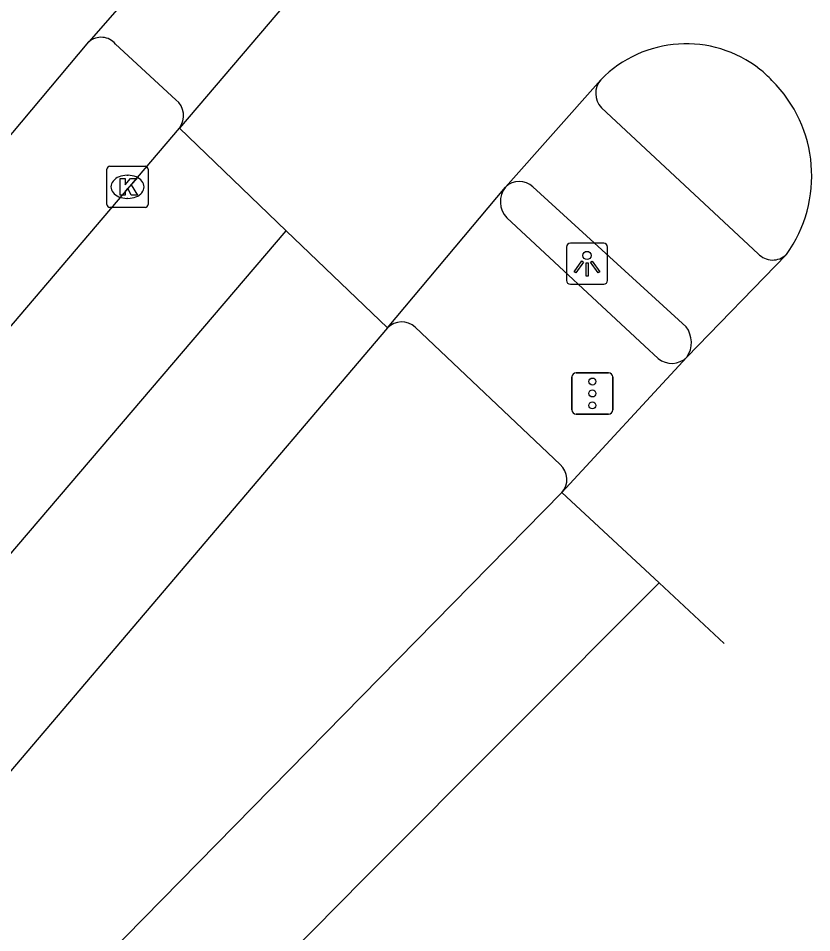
# Model space of a CAD drawing. Extents: x 159040 to 160094, y 381214 to 382518.
# Drawn here: x 159832.9 to 159852.14, y 381882.39 to 381904.57 of the extents above; entities that cross this region are included whole.
import ezdxf

# ---------------------------------------------------------------- set-up
doc = ezdxf.new("R2010")
doc.units = 0
for name, color, linetype in [('IMGEO_Fietspad_gesloten', 7, 'Continuous'), ('IMGEO_Kolk', 7, 'Continuous'), ('IMGEO_Lichtpunt', 7, 'Continuous'), ('IMGEO_Rijbaan_regionaal_gesloten', 7, 'Continuous'), ('IMGEO_Verkeersregelinstallatiepaal', 7, 'Continuous'), ('IMGEO_Voetpad_open', 7, 'Continuous')]:
    doc.layers.add(name, color=color, linetype=linetype)

msp = doc.modelspace()

# ---------------------------------------------------------------- linework, layer by layer
at = {"layer": 'IMGEO_Fietspad_gesloten'}
for points in [[(159837.348, 381907.14), (159834.614, 381904.005)], [(159607.377, 381657.444), (159619.167, 381669.166), (159626.019, 381676.247), (159694.686, 381750), (159745.746, 381805.265), (159767.026, 381828.298), (159776.532, 381838.557), (159790.971, 381854.296), (159805.539, 381870.374), (159816.536, 381882.828), (159825.133, 381893.111), (159830.877, 381899.559), (159834.614, 381904.005)], [(159847.04, 381902.404), (159850.842, 381898.864)], [(159849.096, 381897.09), (159845.38, 381900.489)]]:
    msp.add_lwpolyline(points, dxfattribs=at)
for centre, radius, start, end in [((159847.415, 381902.753), 0.513, 139.6181, 222.9055), ((159845.05, 381900.121), 0.494, 48.1504, 133.2219), ((159851.192, 381899.188), 0.477, 222.7594, 314.049), ((159848.592, 381896.712), 0.63, 325.5982, 36.8993)]:
    msp.add_arc(centre, radius, start, end, dxfattribs=at)
at = {"layer": 'IMGEO_Kolk'}
for p, q in [((159835.049, 381900.06), (159835.049, 381900.912)), ((159835.124, 381900.986), (159835.976, 381900.986)), ((159836.05, 381900.912), (159836.05, 381900.06)), ((159835.537, 381900.766), (159835.562, 381900.766)), ((159835.56, 381900.206), (159835.535, 381900.206)), ((159835.976, 381899.986), (159835.124, 381899.986))]:
    msp.add_line(p, q, dxfattribs=at)
for points in [[(159835.049, 381900.06), (159835.049, 381900.912)], [(159835.124, 381900.986), (159835.976, 381900.986)], [(159836.05, 381900.912), (159836.05, 381900.06)], [(159835.37, 381900.686), (159835.493, 381900.686), (159835.493, 381900.535), (159835.623, 381900.686), (159835.787, 381900.686), (159835.641, 381900.535), (159835.794, 381900.286), (159835.642, 381900.286), (159835.557, 381900.45), (159835.493, 381900.383), (159835.493, 381900.286), (159835.37, 381900.286), (159835.37, 381900.686)], [(159835.976, 381899.986), (159835.124, 381899.986)]]:
    msp.add_lwpolyline(points, dxfattribs=at)
for centre, start, end in [((159835.126, 381900.91), 91.552, 178.448), ((159835.126, 381900.91), 91.552, 178.448), ((159835.974, 381900.91), 1.552, 88.448), ((159835.974, 381900.91), 1.552, 88.448), ((159835.126, 381900.062), 181.552, 268.448), ((159835.126, 381900.062), 181.552, 268.448), ((159835.974, 381900.062), 271.552, 358.448), ((159835.974, 381900.062), 271.552, 358.448)]:
    msp.add_arc(centre, 0.0765, start, end, dxfattribs=at)
for centre, major_axis, ratio, start_param, end_param in [((159835.536, 381900.486), (-0.387, 0.002), 0.722429, 4.712389, 7.853982), ((159835.561, 381900.486), (-0.39, 0.002), 0.717154, 1.570796, 4.712389)]:
    msp.add_ellipse(centre, major_axis=major_axis, ratio=ratio, start_param=start_param, end_param=end_param, dxfattribs=at)
at = {"layer": 'IMGEO_Lichtpunt'}
for p, q in [((159846.193, 381899.024), (159846.193, 381898.217)), ((159846.193, 381899.024), (159846.193, 381898.217)), ((159847.095, 381899.119), (159846.287, 381899.119)), ((159847.095, 381899.119), (159846.287, 381899.119)), ((159847.189, 381898.217), (159847.189, 381899.024)), ((159847.189, 381898.217), (159847.189, 381899.024)), ((159846.287, 381898.123), (159847.095, 381898.123)), ((159846.287, 381898.123), (159847.095, 381898.123))]:
    msp.add_line(p, q, dxfattribs=at)
for points in [[(159846.567, 381898.688), (159846.606, 381898.66), (159846.418, 381898.398), (159846.38, 381898.425), (159846.567, 381898.688)], [(159846.669, 381898.64), (159846.716, 381898.64), (159846.716, 381898.318), (159846.669, 381898.318), (159846.669, 381898.64)], [(159846.779, 381898.66), (159846.817, 381898.687), (159847.004, 381898.425), (159846.965, 381898.397), (159846.779, 381898.66)]]:
    msp.add_lwpolyline(points, dxfattribs=at)
msp.add_circle((159846.692, 381898.822), 0.0994, dxfattribs=at)
for centre, start, end in [((159846.287, 381899.024), 90, 180), ((159846.287, 381899.024), 90, 180), ((159847.095, 381899.024), 0, 90), ((159847.095, 381899.024), 0, 90), ((159846.287, 381898.217), 180, 270), ((159846.287, 381898.217), 180, 270), ((159847.095, 381898.217), 270, 0), ((159847.095, 381898.217), 270, 360)]:
    msp.add_arc(centre, 0.0946, start, end, dxfattribs=at)
at = {"layer": 'IMGEO_Rijbaan_regionaal_gesloten'}
for points in [[(159839.614, 381905.211), (159836.808, 381901.913)], [(159844.712, 381900.481), (159847.025, 381903.085)], [(159820.196, 381882.394), (159836.808, 381901.913)], [(159836.808, 381901.913), (159839.399, 381899.421)], [(159841.852, 381897.063), (159844.712, 381900.481)], [(159550.989, 381587.747), (159574.896, 381611.663), (159586.667, 381624.085), (159600.138, 381638.3), (159630.229, 381670.866), (159648.315, 381690.343), (159678.405, 381722.986), (159710.343, 381757.399), (159745.744, 381795.892), (159750.398, 381800.912), (159785.146, 381838.389), (159826.472, 381884.273), (159839.399, 381899.421)], [(159839.399, 381899.421), (159841.852, 381897.063)], [(159851.524, 381898.845), (159849.112, 381896.356)], [(159841.852, 381897.063), (159823.914, 381875.971), (159819.971, 381871.423), (159815.888, 381866.888), (159752.856, 381798.613), (159599.558, 381632.564), (159592.645, 381625.218), (159589.007, 381621.449), (159578.07, 381610.115), (159553.466, 381585.359)], [(159849.112, 381896.356), (159846.08, 381893.069)], [(159818.75, 381865.231), (159846.08, 381893.069)], [(159846.08, 381893.069), (159848.438, 381890.878)], [(159848.438, 381890.878), (159841.294, 381883.714), (159836.299, 381878.654), (159825.096, 381867.14), (159813.854, 381855.44), (159804.953, 381846.093), (159793.887, 381834.382)], [(159848.438, 381890.878), (159850.015, 381889.413)]]:
    msp.add_lwpolyline(points, dxfattribs=at)
for centre, radius, start, end in [((159849.094, 381901.06), 2.895, 51.7941, 135.6192), ((159849.046, 381901.063), 2.923, 43.2712, 51.0317), ((159848.88, 381900.751), 3.26, 324.2215, 45.2586)]:
    msp.add_arc(centre, radius, start, end, dxfattribs=at)
at = {"layer": 'IMGEO_Verkeersregelinstallatiepaal'}
for p, q in [((159846.426, 381895.974), (159847.216, 381895.974)), ((159847.216, 381895.974), (159846.426, 381895.974)), ((159846.326, 381895.074), (159846.326, 381895.874)), ((159846.326, 381895.874), (159846.326, 381895.074)), ((159847.316, 381895.874), (159847.316, 381895.074)), ((159847.316, 381895.074), (159847.316, 381895.874)), ((159847.216, 381894.974), (159846.426, 381894.974)), ((159846.426, 381894.974), (159847.216, 381894.974))]:
    msp.add_line(p, q, dxfattribs=at)
for centre in [(159846.821, 381895.764), (159846.821, 381895.474), (159846.821, 381895.184)]:
    msp.add_circle(centre, 0.085, dxfattribs=at)
for centre, start, end in [((159846.426, 381895.874), 90, 180), ((159846.426, 381895.874), 90, 180), ((159847.216, 381895.874), 0, 90), ((159847.216, 381895.874), 360, 90), ((159846.426, 381895.074), 180, 270), ((159846.426, 381895.074), 180, 270), ((159847.216, 381895.074), 270, 0), ((159847.216, 381895.074), 270, 0)]:
    msp.add_arc(centre, 0.1, start, end, dxfattribs=at)
at = {"layer": 'IMGEO_Voetpad_open'}
for points in [[(159835.258, 381903.95), (159836.723, 381902.599)], [(159848.416, 381896.325), (159848.085, 381896.632), (159844.746, 381899.735)], [(159842.527, 381897.084), (159846.043, 381893.75)]]:
    msp.add_lwpolyline(points, dxfattribs=at)
for centre, radius, start, end in [((159834.909, 381903.656), 0.457, 40.0914, 130.1457), ((159836.417, 381902.213), 0.493, 322.5275, 51.5992), ((159845.16, 381900.128), 0.571, 141.7374, 223.4817), ((159842.2, 381896.721), 0.488, 48.0303, 135.5337), ((159848.747, 381896.716), 0.512, 229.717, 315.3836), ((159845.719, 381893.391), 0.484, 318.2671, 47.9527)]:
    msp.add_arc(centre, radius, start, end, dxfattribs=at)

doc.saveas('drawing.dxf')
